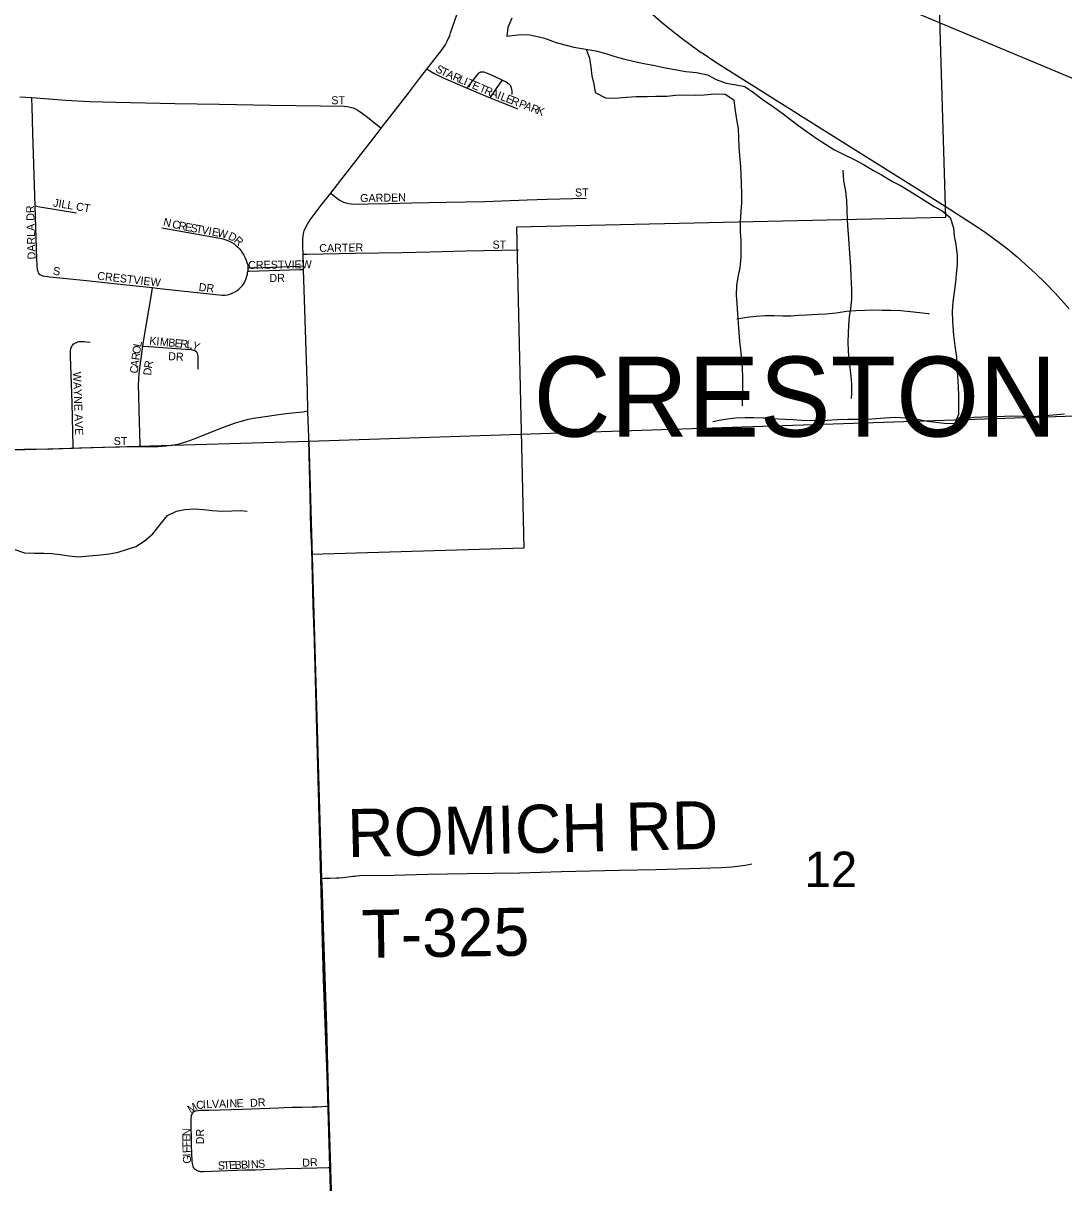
# Model space of a CAD drawing. Extents: x 1985906 to 2360102, y 891258 to 1222054.
# Drawn here: x 2132590 to 2139092, y 1079623 to 1086870 of the extents above; entities that cross this region are included whole.
import ezdxf

# ---------------------------------------------------------------- set-up
doc = ezdxf.new("R2010")
doc.units = 0
for name, color, linetype in [('GM_X_City_Street', 7, 'Continuous'), ('GM_X_City_Street_Text', 7, 'Continuous'), ('GM_X_Corporation', 7, 'Continuous'), ('GM_X_Corporation_Text', 7, 'Continuous'), ('GM_X_Minor_River', 7, 'Continuous'), ('GM_X_Rail_Line', 7, 'Continuous'), ('GM_X_Section', 7, 'Continuous'), ('GM_X_Section_Text', 7, 'Continuous'), ('GM_X_State_Route', 7, 'Continuous'), ('GM_X_Township_Road', 7, 'Continuous'), ('GM_X_Township_Road_Text', 7, 'Continuous')]:
    doc.layers.add(name, color=color, linetype=linetype)

msp = doc.modelspace()

# ---------------------------------------------------------------- linework, layer by layer
at = {"layer": 'GM_X_City_Street'}
for points in [[(2135111.6, 1086581.2), (2135129.9, 1086571.2), (2135155.1, 1086557.5), (2135214.7, 1086528.2), (2135363.7, 1086463.8)], [(2135363.7, 1086463.8), (2135368.1, 1086469.7), (2135395.3, 1086506.2), (2135426.6, 1086544.7), (2135436.5, 1086557.6), (2135441.2, 1086561.7), (2135445.7, 1086563.7), (2135449.8, 1086565.1), (2135454.5, 1086565.7), (2135461.2, 1086565.7), (2135469.1, 1086565.1), (2135479.5, 1086561.9), (2135489.8, 1086557.4), (2135533.7, 1086537.8), (2135584.2, 1086514.1)], [(2135507.8, 1086403.6), (2135511.8, 1086409.4), (2135570.9, 1086494.8), (2135584.2, 1086514.1)], [(2135584.2, 1086514.1), (2135593.7, 1086509.7), (2135606.8, 1086502.9), (2135617.1, 1086496.6), (2135622.5, 1086492.8), (2135627.5, 1086489), (2135631.9, 1086483.1), (2135634.6, 1086478.8), (2135637.4, 1086472.8), (2135639.2, 1086465.8), (2135641.2, 1086455), (2135642.7, 1086447.1), (2135643.4, 1086437.7), (2135644.1, 1086424)], [(2135363.7, 1086463.8), (2135457.6, 1086423), (2135507.8, 1086403.6)], [(2132568.3, 1086410.2), (2132643.3, 1086404.6)], [(2132643.3, 1086404.6), (2132857.2, 1086388.5), (2133004.4, 1086379.7), (2133168.9, 1086375), (2133537, 1086366.8), (2133816, 1086363.4), (2134137.7, 1086357.3), (2134448.1, 1086352.5), (2134596, 1086350.6), (2134615.1, 1086348.9), (2134632.2, 1086345.8), (2134642.4, 1086343.1), (2134652, 1086340.2), (2134660.7, 1086336.4), (2134666.9, 1086333.4), (2134679.9, 1086326.3), (2134694.8, 1086316.3), (2134733.5, 1086288.5), (2134813.8, 1086224), (2134826.8, 1086213.6)], [(2132664.9, 1085727.5), (2132650.7, 1086182.9), (2132645, 1086347.6), (2132643.6, 1086396.3), (2132643.3, 1086404.6)], [(2135507.8, 1086403.6), (2135550.2, 1086387.2), (2135681.7, 1086335.1)], [(2134511.6, 1085808.1), (2134527.1, 1085794.9), (2134537.9, 1085785.7), (2134564.1, 1085766.4), (2134583.2, 1085755.7), (2134592.4, 1085751.7), (2134605.6, 1085747.3), (2134622.5, 1085743.8), (2134642.4, 1085740.4), (2134688.6, 1085739.1), (2134746.4, 1085740.4), (2134871.1, 1085743.6), (2135017.8, 1085747.6), (2135234.5, 1085750.6), (2135474.5, 1085755.6), (2135738.2, 1085765.2), (2135864.3, 1085770.8), (2136022.5, 1085773.7), (2136108.5, 1085776)], [(2132680.1, 1085326.6), (2132675.4, 1085392.4), (2132664.9, 1085727.5)], [(2132664.9, 1085727.5), (2132693, 1085722.7), (2132922.3, 1085683.9)], [(2133455.7, 1085590.5), (2133586.4, 1085567.4), (2133831.6, 1085524), (2133863.2, 1085514.1), (2133877.7, 1085507.6), (2133892.8, 1085499), (2133907.5, 1085489.9), (2133920.3, 1085479.3), (2133930.4, 1085469.9), (2133940, 1085460.6), (2133952.1, 1085446.5), (2133961.1, 1085433.4), (2133969.5, 1085419.8), (2133976.8, 1085404.2), (2133983.4, 1085389.4), (2133988.2, 1085374.9), (2133992.6, 1085359.2), (2133994.2, 1085346), (2133994.1, 1085340.3)], [(2134339.5, 1085425.4), (2134362.3, 1085425.8), (2134665.8, 1085431.5), (2134956.8, 1085436.2), (2135133, 1085441.5), (2135356.4, 1085447.5), (2135580.5, 1085450.7), (2135685.1, 1085453.2)], [(2133994.1, 1085340.3), (2134002.4, 1085340.4), (2134088.4, 1085341.9), (2134315.3, 1085351.2), (2134341.6, 1085352.3)], [(2132680.1, 1085326.6), (2132680.7, 1085321.6), (2132681.9, 1085317), (2132683.9, 1085310.3), (2132687.7, 1085304.2), (2132694.9, 1085298.2), (2132702.7, 1085294.1), (2132710, 1085291.8), (2132716.3, 1085290.6), (2132725, 1085289.6), (2132743, 1085287.4), (2132757.4, 1085285.5), (2132986.5, 1085262.6), (2133214.2, 1085237.5), (2133398.5, 1085217.6)], [(2133398.5, 1085217.6), (2133425.7, 1085214.7), (2133637, 1085191), (2133832.2, 1085170.1), (2133850.7, 1085170.7), (2133866, 1085172.1), (2133881.1, 1085175.9), (2133896.2, 1085181.6), (2133910.9, 1085188.8), (2133924.5, 1085197), (2133937.7, 1085207.5), (2133948.6, 1085217.9), (2133960, 1085231.3), (2133970, 1085245.1), (2133976.9, 1085259.2), (2133983, 1085273.8), (2133988, 1085289.7), (2133990.6, 1085301.9), (2133991.9, 1085312.1), (2133993.1, 1085320.3)], [(2133994.1, 1085340.3), (2133993.8, 1085330.4), (2133993.1, 1085320.3)], [(2133993.1, 1085320.3), (2133999.1, 1085320.5), (2134256.1, 1085327.3), (2134318.9, 1085329.4), (2134342.3, 1085330.2)], [(2133338.3, 1084851.3), (2133344.3, 1084892.2), (2133393.2, 1085185.8), (2133398.5, 1085217.6)], [(2132903.1, 1084214.7), (2132902.8, 1084226), (2132896.1, 1084494.2), (2132890.3, 1084673.6), (2132885.2, 1084787.7), (2132885.5, 1084804.5), (2132886.4, 1084819.9), (2132888.6, 1084835.9), (2132890.6, 1084843.2), (2132893.5, 1084849.9), (2132895.5, 1084853.8), (2132897.4, 1084857.7)], [(2132897.4, 1084857.7), (2132902.5, 1084863), (2132909, 1084867.6), (2132916.2, 1084872.2), (2132922.5, 1084875.1), (2132929.6, 1084877.7), (2132937.3, 1084879.9), (2132944.5, 1084881.1), (2132954.4, 1084880.8), (2132969.9, 1084879.9), (2133008.6, 1084876.2)], [(2133320.7, 1084225.2), (2133320.3, 1084239.2), (2133314.1, 1084447.7), (2133311.5, 1084546.9), (2133311.1, 1084605.6), (2133312.3, 1084646.2), (2133314.3, 1084677.7), (2133320.1, 1084728.5), (2133338.3, 1084851.3)], [(2133338.3, 1084851.3), (2133374, 1084848.6), (2133605.6, 1084831.7), (2133639, 1084829.6), (2133646.5, 1084828.6), (2133654.5, 1084827), (2133662, 1084824.2), (2133668.9, 1084819.4), (2133674, 1084813.4), (2133677.5, 1084805.5), (2133679.6, 1084797.6), (2133680.4, 1084789.2), (2133682.1, 1084706.7)], [(2133320.7, 1084225.2), (2133432.5, 1084224.8), (2133482, 1084228.2), (2133531.2, 1084235), (2133563.6, 1084241.9), (2133611.6, 1084255.2), (2133658.2, 1084272.1), (2133840.9, 1084345.1), (2133917.4, 1084373.1), (2133945.2, 1084381.6), (2133969.3, 1084387.7), (2133995.7, 1084394.5), (2134044.1, 1084402.8), (2134230.5, 1084430), (2134336.4, 1084441.8), (2134369.3, 1084446.4)], [(2131689.5, 1084187.8), (2131755.1, 1084188.7), (2131985.3, 1084193.6), (2132182.7, 1084196.6), (2132412.8, 1084202.8), (2132593.5, 1084207.5), (2132774.5, 1084210.8), (2132903.1, 1084214.7)], [(2132903.1, 1084214.7), (2132941.7, 1084215.8), (2133087.6, 1084219.3), (2133297.8, 1084225.3), (2133320.7, 1084225.2)], [(2133644.8, 1080051.5), (2133647.6, 1080056.4), (2133650, 1080060.3), (2133654, 1080065.9), (2133656.3, 1080068.1), (2133659.3, 1080069.9), (2133663, 1080071.2), (2133668.6, 1080072.5), (2133684.1, 1080076), (2133700.1, 1080077.6), (2133749, 1080077.4), (2133960.9, 1080083.5), (2134186.7, 1080092.7), (2134221.5, 1080093.7), (2134269.7, 1080095.1), (2134332, 1080096.6), (2134395.4, 1080098.1), (2134426.4, 1080099), (2134484.7, 1080101.4), (2134500.3, 1080102)], [(2133669.9, 1079703.5), (2133666.8, 1079705.4), (2133663.7, 1079707.4), (2133661.2, 1079709.3), (2133658.5, 1079711.8), (2133655.7, 1079715.9), (2133653, 1079720.7), (2133651.3, 1079726.4), (2133648.1, 1079743), (2133646.4, 1079758.5), (2133642.4, 1079855.9), (2133639.8, 1080018.3), (2133640.1, 1080027.4), (2133640.6, 1080036.4), (2133641.2, 1080041.3), (2133642.4, 1080046.4), (2133644.8, 1080051.5)], [(2133669.9, 1079703.5), (2133673.5, 1079701.5), (2133677.6, 1079699.9), (2133681.7, 1079698.4), (2133686.8, 1079696.8), (2133692, 1079695.6), (2133697.5, 1079694.7), (2133716.2, 1079693.4), (2133765.9, 1079697), (2133976.6, 1079704.9), (2134038.9, 1079705.2), (2134231.7, 1079712.2), (2134424.5, 1079717.1), (2134496.5, 1079718.8), (2134511.5, 1079719.2)]]:
    msp.add_lwpolyline(points, dxfattribs=at)
at = {"layer": 'GM_X_Corporation'}
msp.add_lwpolyline([(2139543.1, 1089375.4), (2138240.3, 1089385.1), (2138352.9, 1085654.8), (2135673, 1085595.5), (2135717.4, 1083589.4), (2134393.9, 1083549.9), (2134465, 1080896.1), (2134540.7, 1078872.2)], dxfattribs=at)
at = {"layer": 'GM_X_Minor_River'}
for points in [[(2135642.7, 1086900.1), (2135618.8, 1086842), (2135612.9, 1086787.8), (2135697, 1086797.9), (2135755.1, 1086796), (2135841.2, 1086778), (2135919.4, 1086748), (2135973.5, 1086734.1), (2136031.5, 1086720.1), (2136167.7, 1086696.2), (2136229.8, 1086680.2), (2136285.9, 1086662.2), (2136340, 1086646.2), (2136402.1, 1086632.2), (2136468.2, 1086618.3), (2136526.3, 1086606.3), (2136592.4, 1086592.3), (2136648.5, 1086582.4), (2136730.6, 1086568.4), (2136796.7, 1086560.4), (2136864.8, 1086546.5), (2136920.9, 1086518.5), (2136983, 1086494.5), (2137045.1, 1086484.5), (2137099.2, 1086474.5), (2137153.4, 1086436.5), (2137213.5, 1086390.4), (2137271.7, 1086350.4), (2137337.8, 1086302.3), (2137430.1, 1086232.2), (2137480.2, 1086196.2), (2137550.4, 1086146.1), (2137602.5, 1086114.1), (2137654.6, 1086080.1), (2137712.8, 1086050.1), (2137786.9, 1086016.1), (2137841, 1085986), (2137903.2, 1085948), (2137953.3, 1085922), (2138021.4, 1085879.9), (2138071.5, 1085855.9), (2138147.7, 1085809.9), (2138219.9, 1085763.8), (2138282.1, 1085723.8), (2138332.2, 1085697.8), (2138382.3, 1085655.7), (2138402.5, 1085591.6), (2138406.6, 1085539.4), (2138416.7, 1085487.3), (2138426.8, 1085417.1), (2138425, 1085361), (2138419.1, 1085300.8), (2138415.2, 1085250.7), (2138407.3, 1085188.5)], [(2136107.3, 1086706.8), (2136127.8, 1086650), (2136135.9, 1086593.9), (2136144, 1086539.7), (2136156.2, 1086487.6), (2136164.3, 1086435.5), (2136228.4, 1086403.5), (2136286.5, 1086401.5), (2136360.5, 1086407.6), (2136420.6, 1086411.7), (2136488.7, 1086411.8), (2136542.7, 1086413.8), (2136610.8, 1086413.9), (2136664.9, 1086419.9), (2136726.9, 1086422), (2136791, 1086420.1), (2136845, 1086422.1), (2136911.1, 1086428.2), (2136977.2, 1086426.3), (2137029.3, 1086390.2), (2137037.4, 1086336.1), (2137047.6, 1086267.9), (2137057.7, 1086211.8), (2137059.8, 1086153.7), (2137062, 1086097.5), (2137066.1, 1086043.4), (2137072.2, 1085973.2), (2137076.4, 1085868.9), (2137078.6, 1085800.8), (2137078.7, 1085746.6), (2137074.8, 1085694.5), (2137068.9, 1085626.3), (2137069.1, 1085564.1), (2137073.2, 1085514), (2137073.4, 1085403.7), (2137067.5, 1085343.6), (2137055.6, 1085283.4), (2137047.7, 1085231.2), (2137045.9, 1085169.1), (2137050, 1085118.9), (2137054.1, 1085052.8), (2137058.2, 1084994.6), (2137062.4, 1084934.5), (2137066.5, 1084882.3), (2137072.6, 1084828.2), (2137078.7, 1084768.1), (2137082.9, 1084713.9), (2137085, 1084657.8), (2137085.2, 1084549.5), (2137083.3, 1084493.3), (2137083.3, 1084479.3)], [(2137711, 1085951.8), (2137715.1, 1085883.6), (2137727.2, 1085819.5), (2137733.4, 1085761.3), (2137735.5, 1085701.2), (2137737.6, 1085639), (2137741.8, 1085576.9), (2137745.9, 1085524.7), (2137752, 1085462.6), (2137756.1, 1085406.4), (2137760.3, 1085344.3), (2137762.4, 1085288.1), (2137766.6, 1085205.9), (2137764.7, 1085143.8), (2137758.8, 1085087.6), (2137750.9, 1085035.4), (2137747, 1084983.3), (2137745.1, 1084931.2), (2137743.2, 1084877), (2137745.3, 1084822.9), (2137749.5, 1084770.8), (2137755.6, 1084718.6), (2137761.7, 1084664.5), (2137765.8, 1084614.4), (2137765.9, 1084560.2), (2137764, 1084524.1)], [(2138407.3, 1085188.5), (2138399.4, 1085128.4), (2138395.5, 1085068.2), (2138395.7, 1085006), (2138403.9, 1084919.8), (2138412, 1084853.7), (2138422.2, 1084783.5), (2138424.3, 1084713.3), (2138428.4, 1084663.2), (2138432.6, 1084597), (2138434.7, 1084542.9), (2138434.9, 1084424.6), (2138409, 1084366.4), (2138346.9, 1084368.3), (2138292.9, 1084374.3), (2138240.8, 1084380.2), (2138166.7, 1084394.2), (2138102.6, 1084402.2), (2138040.5, 1084406.1), (2137974.5, 1084402), (2137920.4, 1084398), (2137868.4, 1084393.9), (2137798.3, 1084393.8), (2137742.2, 1084393.8), (2137678.2, 1084391.7), (2137614.1, 1084387.6), (2137534, 1084385.5), (2137453.9, 1084387.4), (2137401.9, 1084391.4), (2137351.8, 1084393.4), (2137265.7, 1084397.3), (2137213.6, 1084401.2), (2137155.6, 1084403.2), (2137101.5, 1084403.1), (2137041.5, 1084401.1), (2136991.4, 1084395), (2136939.4, 1084386.9), (2136899.4, 1084378.9)], [(2137048.2, 1085022.7), (2137112.2, 1085032.8), (2137170.3, 1085038.9), (2137226.3, 1085042.9), (2137282.4, 1085043), (2137336.4, 1085041), (2137386.5, 1085041.1), (2137436.5, 1085045.1), (2137486.6, 1085047.2), (2137552.7, 1085051.3), (2137606.7, 1085053.3), (2137668.8, 1085059.4), (2137734.8, 1085069.5), (2137792.9, 1085073.6), (2137848.9, 1085075.7), (2137899, 1085077.7), (2137957, 1085075.8), (2138011.1, 1085075.8), (2138073.2, 1085073.9), (2138133.3, 1085067.9), (2138191.3, 1085062), (2138245.4, 1085056), (2138251.4, 1085056)], [(2138425.7, 1084404), (2138477, 1084398.5), (2138529.1, 1084406.6), (2138587.1, 1084410.7), (2138647.2, 1084412.8), (2138721.2, 1084414.8), (2138773.3, 1084416.9), (2138833.4, 1084412.9), (2138901.4, 1084411), (2138973.5, 1084417.1), (2139025.6, 1084423.2), (2139095.6, 1084429.3)], [(2132524.2, 1083584.2), (2132598.4, 1083560.3), (2132660.4, 1083558.3), (2132718.5, 1083558.4), (2132768.6, 1083556.4), (2132820.7, 1083548.5), (2132876.7, 1083540.5), (2132934.8, 1083534.6), (2133000.9, 1083540.6), (2133054.9, 1083544.7), (2133129, 1083552.8), (2133183, 1083564.9), (2133235, 1083581), (2133293.1, 1083599.1), (2133345, 1083633.2), (2133399, 1083679.4), (2133444.9, 1083737.6), (2133490.9, 1083793.8), (2133548.9, 1083819.9), (2133600.9, 1083830), (2133661, 1083834.1), (2133717, 1083830.1), (2133771.1, 1083824.2), (2133831.2, 1083820.2), (2133893.2, 1083822.3), (2133949.3, 1083824.4), (2133989.4, 1083820.4)]]:
    msp.add_lwpolyline(points, dxfattribs=at)
at = {"layer": 'GM_X_Rail_Line'}
for points in [[(2135786.1, 1088018.4), (2136506.3, 1087646.3), (2136679.9, 1087565.8), (2136882, 1087474.1), (2137014.4, 1087417.5), (2137439.2, 1087239.6), (2137786.1, 1087093.4), (2138209.6, 1086917.5), (2141161.9, 1085682.5), (2143066.1, 1084890), (2144124.9, 1084444.3), (2146452.3, 1083471.4), (2148123.3, 1082773.4), (2148362.9, 1082669.4), (2148524, 1082594.1), (2148728.3, 1082488.1), (2148876.6, 1082405.9), (2149146.3, 1082253.7)], [(2135832.9, 1087564.9), (2135978.6, 1087429.2), (2136092.9, 1087324.2), (2136314.8, 1087113.9), (2136427.9, 1087011.7), (2136506.6, 1086939.2), (2136576.1, 1086878.1), (2136641, 1086825.4), (2136699.8, 1086779.6), (2136763.2, 1086732.2), (2136827, 1086687.3)], [(2136827, 1086687.3), (2136832.6, 1086683.4), (2136918.9, 1086626.8), (2137054.1, 1086540.6), (2137215.2, 1086439)], [(2137215.2, 1086439), (2137463.4, 1086283.2), (2138055.2, 1085912.1), (2138349.9, 1085726.6), (2138557.6, 1085592.2), (2138601.1, 1085563.1), (2138649.3, 1085528), (2138696.6, 1085492.9), (2138747.8, 1085452.4), (2138800.4, 1085408.9), (2138851.6, 1085363.1), (2138912.7, 1085307.7), (2138975.7, 1085247), (2139040.2, 1085179.8), (2139125.7, 1085083.6)]]:
    msp.add_lwpolyline(points, dxfattribs=at)
at = {"layer": 'GM_X_Section'}
for points in [[(2139793.2, 1084436.8), (2139795.7, 1084358.8), (2139939.1, 1079000), (2134530.2, 1078860.3), (2134374.5, 1084257)], [(2128981.7, 1084099.3), (2134374.5, 1084257), (2134530.2, 1078860.3), (2129127.4, 1078714.6)]]:
    msp.add_lwpolyline(points, close=True, dxfattribs=at)
at = {"layer": 'GM_X_State_Route'}
for points in [[(2135260.7, 1086808.7), (2135288, 1086886.1), (2135314, 1086964.1), (2135356, 1087088.3), (2135365.4, 1087112.1), (2135374, 1087133.6), (2135396.4, 1087176.9), (2135408.4, 1087196.7)], [(2134377.3, 1084177.4), (2134376, 1084228.8), (2134369.5, 1084441), (2134369.3, 1084446.4), (2134365.4, 1084572.4), (2134352.8, 1085015.2), (2134342.3, 1085330.2), (2134341.8, 1085343.4), (2134341.6, 1085352.3), (2134339.5, 1085425.4), (2134338.1, 1085474.8), (2134337.4, 1085523.7), (2134338.7, 1085539.7), (2134341.5, 1085555.4), (2134345.6, 1085571), (2134351, 1085585.9), (2134365.5, 1085614), (2134383.1, 1085641), (2134452, 1085732.7), (2134511.6, 1085808.1), (2134574.3, 1085887.6), (2134685.4, 1086030.3), (2134795, 1086172.7), (2134826.8, 1086213.6), (2134996.9, 1086432), (2135067, 1086523.3), (2135111.6, 1086581.2), (2135207.4, 1086705.6), (2135226.1, 1086733), (2135242.1, 1086762.3), (2135255.1, 1086792.9), (2135260.7, 1086808.7)], [(2134392.5, 1083586.8), (2134388.3, 1083706.2), (2134383.9, 1083919.5), (2134377.3, 1084177.4)], [(2134537.4, 1078851.7), (2134531.7, 1079034.5), (2134522.5, 1079324.7), (2134518.7, 1079455.5), (2134514.1, 1079633.8), (2134511.5, 1079719.2), (2134507.5, 1079844.6), (2134500.3, 1080102), (2134486.3, 1080599), (2134475.8, 1080910.5), (2134465.4, 1081222.1), (2134459.7, 1081435.2), (2134456.4, 1081525.5), (2134450.2, 1081696.9), (2134441.9, 1081909.3), (2134436.8, 1082122.4), (2134429.7, 1082401.3), (2134421.5, 1082663.8), (2134414.5, 1082906.7), (2134402.4, 1083231.4), (2134392.5, 1083586.8)]]:
    msp.add_lwpolyline(points, dxfattribs=at)
at = {"layer": 'GM_X_Township_Road'}
msp.add_lwpolyline([(2134456.4, 1081525.5), (2134473.2, 1081525.9), (2134508, 1081526.7), (2134544.7, 1081528.2), (2134564.6, 1081529.7), (2134588, 1081531.4), (2134621.1, 1081535), (2134648.8, 1081538.7), (2134661.1, 1081539.9), (2134674.1, 1081541.3), (2134694, 1081542.9), (2134905, 1081545.9), (2135118.3, 1081551.2), (2135363.9, 1081556.3), (2135691.6, 1081561.1), (2135953.7, 1081568.2), (2136314.1, 1081577.1), (2136543.3, 1081581.3), (2136821.6, 1081588.6), (2136952.7, 1081593), (2137018.2, 1081597.5), (2137067.1, 1081603.5), (2137100.4, 1081607.4), (2137123.8, 1081611.7), (2137142.9, 1081616.1)], dxfattribs=at)

# ---------------------------------------------------------------- texts
at = {"layer": 'GM_X_City_Street_Text'}
for s, rotation, p in [('S', 331.83431, (2135162.2, 1086568.7)), ('T', 333.23448, (2135194.4, 1086551.4)), ('A', 336.14304, (2135228.3, 1086534.4)), ('R', 336.65348, (2135269, 1086516.4)), ('L', 336.66573, (2135305.4, 1086500.7)), ('I', 336.6636, (2135337.7, 1086486.8)), ('T', 336.65071, (2135357.9, 1086478.1)), ('E', 336.64881, (2135390.2, 1086464.1)), ('T', 336.66573, (2135434.6, 1086444.9)), ('R', 336.65153, (2135467, 1086431)), ('A', 339.96215, (2135506.2, 1086414.1)), ('I', 339.82265, (2135547.5, 1086399)), ('L', 339.07625, (2135568, 1086391.5)), ('ST', 0.00001, (2134515.3, 1086363)), ('E', 338.90366, (2135600.9, 1086379)), ('R', 338.89207, (2135633.7, 1086366.3)), ('P', 338.92915, (2135683, 1086347.3)), ('A', 338.89659, (2135715.9, 1086334.6)), ('R', 338.92952, (2135757, 1086318.8)), ('K', 338.89659, (2135793.9, 1086304.5)), ('GARDEN', 0.95606, (2134695.9, 1085751.4)), ('ST', 0.00001, (2136037.7, 1085786.6)), ('DARLA DR', 91.59031, (2132667.3, 1085394.1)), ('JILL CT', 350.53768, (2132774.5, 1085724.9)), ('N', 346.45667, (2133461.5, 1085605.9)), ('C', 346.47026, (2133517.1, 1085592.5)), ('R', 347.34625, (2133556.5, 1085583.1)), ('E', 349.46262, (2133597.1, 1085574)), ('S', 349.81169, (2133632, 1085567.5)), ('T', 349.78312, (2133666.7, 1085561.2)), ('V', 349.79588, (2133701.3, 1085555)), ('I', 349.80463, (2133744.6, 1085547.2)), ('E', 349.78312, (2133766.3, 1085543.3)), ('W', 347.85593, (2133800.5, 1085537.2)), ('D', 335.09665, (2133866.2, 1085522.2)), ('R', 318.71129, (2133903, 1085505.8)), ('CARTER', 1.04105, (2134440.3, 1085439)), ('ST', 0.00001, (2135522.9, 1085461)), ('S', 352.87835, (2132774.1, 1085298.1)), ('CRESTVIEW', 0.73348, (2133996, 1085333.4)), ('CRESTVIEW', 353.58968, (2133051.2, 1085267.3)), ('DR', 0.00001, (2134128.1, 1085252.7)), ('DR', 353.99459, (2133684.7, 1085196.9)), ('K', 354.39597, (2133376.5, 1084861.9)), ('O', 82.64342, (2133320.6, 1084800.5)), ('L', 78.83476, (2133326.1, 1084843.3)), ('I', 354.39641, (2133420.3, 1084857.6)), ('M', 354.38183, (2133442.2, 1084855.5)), ('B', 354.38123, (2133494.7, 1084850.3)), ('E', 354.39964, (2133534.2, 1084846.4)), ('R', 354.40706, (2133569.2, 1084843)), ('L', 354.39, (2133608.6, 1084839.1)), ('Y', 338.66123, (2133640.1, 1084836.5)), ('R', 82.62198, (2133315.5, 1084761.2)), ('DR', 356.98902, (2133494.9, 1084764.4)), ('WAYNE AVE', 272.04523, (2132901.1, 1084690.4)), ('C', 82.62198, (2133304.7, 1084678.3)), ('A', 82.64342, (2133309.8, 1084717.6)), ('D', 84.79171, (2133389.5, 1084666.8)), ('R', 79.91886, (2133393.4, 1084709.5)), ('ST', 0.00001, (2133155.7, 1084233.4)), ('C', 9.63799, (2133675.6, 1080081.6)), ('I', 3.41268, (2133713.3, 1080088.1)), ('L', 2.1858, (2133734.9, 1080089.4)), ('V', 1.77079, (2133770, 1080090.7)), ('A', 1.74895, (2133814, 1080092.1)), ('I', 1.76681, (2133858, 1080093.4)), ('N', 1.74895, (2133880, 1080094.1)), ('E', 1.76405, (2133924, 1080095.4)), ('DR', 3.01098, (2134008.8, 1080097.4)), ('M', 31.16365, (2133635.1, 1080056)), ('N', 90, (2133634.7, 1079915.4)), ('E', 90.05466, (2133634.7, 1079880.2)), ('DR', 90, (2133719.8, 1079863.6)), ('F', 90.81963, (2133635.2, 1079845.2)), ('F', 92.07661, (2133636.5, 1079810.3)), ('I', 92.26311, (2133637.4, 1079788.4)), ('G', 92.25217, (2133639.1, 1079744.4)), ('N', 3.10567, (2134014.2, 1079713.7)), ('S', 4.36864, (2134059.3, 1079716.1)), ('DR', 3.01158, (2134334.4, 1079723.4)), ('S', 2.1585, (2133806.5, 1079705.8)), ('T', 2.19028, (2133841.7, 1079707.1)), ('E', 2.1585, (2133876.9, 1079708.5)), ('B', 2.19041, (2133912.1, 1079709.8)), ('B', 2.16154, (2133951.7, 1079711.3)), ('I', 2.18926, (2133991.3, 1079712.8))]:
    msp.add_text(s, height=50, rotation=rotation, dxfattribs=at).set_placement(p)
at = {"layer": 'GM_X_Corporation_Text'}
msp.add_text('CRESTON', height=500, rotation=0.00001, dxfattribs=at).set_placement((2135778.1, 1084286.2))
at = {"layer": 'GM_X_Section_Text'}
msp.add_text('12', height=221, rotation=0.00001, dxfattribs=at).set_placement((2137472.1, 1081471.6))
at = {"layer": 'GM_X_Township_Road_Text'}
for s, rotation, p in [('ROMICH RD', 1.32186, (2134618.7, 1081658)), ('T-325', 0.84099, (2134705.9, 1081028.1))]:
    msp.add_text(s, height=300, rotation=rotation, dxfattribs=at).set_placement(p)

doc.saveas('drawing.dxf')
